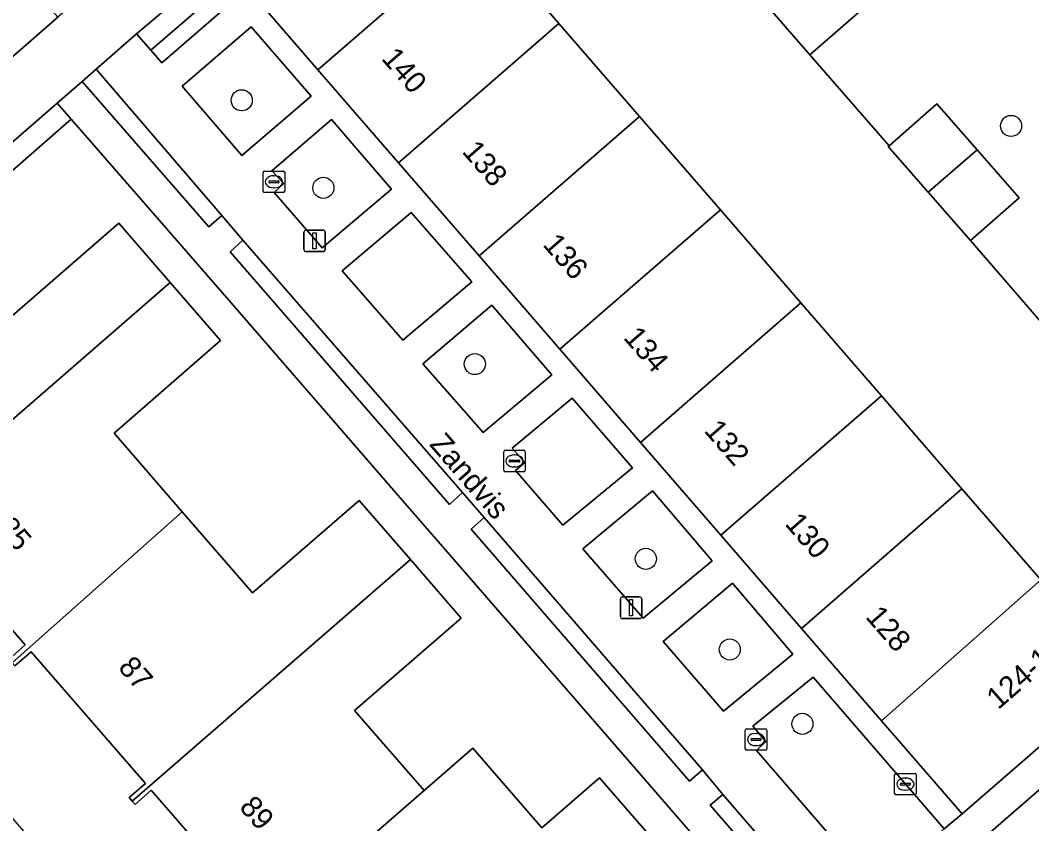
# Model space of a CAD drawing. Extents: x 155887 to 156869, y 383880 to 384678.
# Drawn here: x 156506.07 to 156552.97, y 384256.81 to 384294.04 of the extents above; entities that cross this region are included whole.
import ezdxf

# ---------------------------------------------------------------- set-up
doc = ezdxf.new("R2010")
doc.units = 0
for name, color, linetype in [('IMGEO_Boom', 7, 'Continuous'), ('IMGEO_Brandkraan', 7, 'Continuous'), ('IMGEO_Erf', 7, 'Continuous'), ('IMGEO_Fietspad_gesloten', 7, 'Continuous'), ('IMGEO_Groenvoorziening', 7, 'Continuous'), ('IMGEO_Haag', 7, 'Continuous'), ('IMGEO_Kolk', 7, 'Continuous'), ('IMGEO_Lichtmast', 7, 'Continuous'), ('IMGEO_Muur', 7, 'Continuous'), ('IMGEO_Openbare_ruimte_label', 7, 'Continuous'), ('IMGEO_Pand', 7, 'Continuous'), ('IMGEO_Pand_nummerreeks', 7, 'Continuous'), ('IMGEO_Parkeervlak_open', 7, 'Continuous'), ('IMGEO_Rijbaan_lokaal_open', 7, 'Continuous'), ('IMGEO_Voetpad_open', 7, 'Continuous')]:
    doc.layers.add(name, color=color, linetype=linetype)

msp = doc.modelspace()

# ---------------------------------------------------------------- linework, layer by layer
at = {"layer": 'IMGEO_Boom'}
for centre in [(156516.34, 384290.334), (156552.015, 384289.146), (156520.125, 384286.276), (156527.147, 384278.11), (156535.078, 384269.085), (156538.97, 384264.884), (156542.339, 384261.439)]:
    msp.add_circle(centre, 0.489, dxfattribs=at)
at = {"layer": 'IMGEO_Brandkraan'}
for p, q in [((156546.613, 384258.221), (156546.613, 384259.073)), ((156546.688, 384259.147), (156547.54, 384259.147)), ((156547.101, 384258.927), (156547.126, 384258.927)), ((156547.614, 384259.073), (156547.614, 384258.221)), ((156546.872, 384258.641), (156546.872, 384258.653)), ((156547.31, 384258.604), (156546.912, 384258.604)), ((156546.915, 384258.69), (156547.313, 384258.69)), ((156547.356, 384258.653), (156547.356, 384258.641)), ((156547.54, 384258.147), (156546.688, 384258.147)), ((156547.124, 384258.367), (156547.099, 384258.367))]:
    msp.add_line(p, q, dxfattribs=at)
for points in [[(156546.613, 384258.221), (156546.613, 384259.073)], [(156546.688, 384259.147), (156547.54, 384259.147)], [(156547.614, 384259.073), (156547.614, 384258.221)], [(156547.54, 384258.147), (156546.688, 384258.147)]]:
    msp.add_lwpolyline(points, dxfattribs=at)
for centre, radius, start, end in [((156546.69, 384259.071), 0.0765, 91.552, 178.448), ((156546.69, 384259.071), 0.0765, 91.552, 178.448), ((156547.538, 384259.071), 0.0765, 1.552, 88.448), ((156547.538, 384259.071), 0.0765, 1.552, 88.448), ((156546.912, 384258.65), 0.0403, 85.8775, 175.7526), ((156546.909, 384258.64), 0.0366, 178.938, 274.7102), ((156547.313, 384258.647), 0.043, 264.8664, 352.4533), ((156547.317, 384258.652), 0.0386, 1.7309, 96.639), ((156546.69, 384258.223), 0.0765, 181.552, 268.448), ((156546.69, 384258.223), 0.0765, 181.552, 268.448), ((156547.538, 384258.223), 0.0765, 271.552, 358.448), ((156547.538, 384258.223), 0.0765, 271.552, 358.448)]:
    msp.add_arc(centre, radius, start, end, dxfattribs=at)
for centre, major_axis, ratio, start_param, end_param in [((156547.1, 384258.647), (-0.387, 0.002), 0.722429, 4.712389, 7.853982), ((156547.125, 384258.647), (-0.39, 0.002), 0.717154, 1.570796, 4.712389)]:
    msp.add_ellipse(centre, major_axis=major_axis, ratio=ratio, start_param=start_param, end_param=end_param, dxfattribs=at)
at = {"layer": 'IMGEO_Erf'}
for points in [[(156553.78, 384279.614), (156550.128, 384283.84), (156548.173, 384286.073), (156546.319, 384288.191), (156546.36, 384288.227), (156542.676, 384292.435), (156540.697, 384294.717), (156538.839, 384296.86), (156535.189, 384301.096), (156533.228, 384303.346), (156531.379, 384305.467), (156529.455, 384307.68), (156525.947, 384304.624), (156529.707, 384300.287), (156527.315, 384298.209), (156531.05, 384293.898), (156534.788, 384289.583), (156538.533, 384285.26), (156542.271, 384280.945), (156545.999, 384276.643), (156549.735, 384272.33), (156553.391, 384268.11)], [(156538.145, 384255.272), (156534.736, 384259.198), (156526.991, 384268.114), (156523.594, 384272.025), (156515.849, 384280.941), (156512.424, 384284.88), (156508.433, 384289.454), (156502.368, 384284.184)], [(156505.698, 384280.347), (156510.637, 384284.635), (156513.015, 384281.895), (156515.357, 384279.198), (156510.418, 384274.91), (156513.583, 384271.263), (156516.842, 384267.509), (156521.781, 384271.797), (156524.16, 384269.056), (156526.513, 384266.345), (156521.575, 384262.058), (156524.792, 384258.351), (156527.055, 384260.317), (156530.263, 384256.623), (156532.937, 384258.944), (156535.298, 384256.224)], [(156505.549, 384264.439), (156506.305, 384265.095), (156501.015, 384271.19)], [(156500, 384263.622), (156511.827, 384250), (156524.533, 384235.366), (156528.133, 384238.467), (156527.975, 384238.648), (156528.71, 384239.284), (156523.281, 384245.538), (156522.526, 384244.883), (156522.404, 384245.023), (156522.25, 384245.201), (156523.005, 384245.856), (156519.409, 384250), (156517.715, 384251.951), (156516.959, 384251.295), (156516.835, 384251.438), (156516.683, 384251.613), (156517.438, 384252.269), (156512.147, 384258.364), (156511.392, 384257.708), (156511.266, 384257.853), (156511.116, 384258.026), (156511.872, 384258.682), (156506.58, 384264.777), (156505.825, 384264.122)]]:
    msp.add_lwpolyline(points, dxfattribs=at)
at = {"layer": 'IMGEO_Fietspad_gesloten'}
for points in [[(156648.55, 384416.417), (156603.807, 384377.588), (156601.828, 384375.893), (156557.079, 384337.043), (156554.933, 384335.268), (156551.774, 384332.513), (156513.461, 384299.101), (156507.808, 384294.187), (156504.978, 384291.727), (156500, 384287.4), (156473.684, 384264.525)], [(156475.218, 384261.843), (156486.985, 384272.131), (156488.489, 384273.45), (156500, 384283.446), (156507.78, 384290.202), (156508.941, 384291.208), (156509.588, 384291.772), (156511.459, 384293.409), (156514.691, 384296.154), (156515.48, 384296.862), (156553.811, 384330.161), (156554.603, 384330.849), (156557.035, 384332.96), (156558.966, 384334.66)]]:
    msp.add_lwpolyline(points, dxfattribs=at)
at = {"layer": 'IMGEO_Groenvoorziening'}
for points in [[(156537.32, 384314.519), (156538.115, 384315.206), (156538.936, 384315.919), (156541.185, 384317.875), (156547.477, 384323.346), (156554.475, 384329.42), (156555.249, 384330.095), (156557.68, 384332.215), (156557.601, 384332.305), (156557.035, 384332.96), (156554.603, 384330.849), (156553.811, 384330.161), (156515.48, 384296.862), (156514.691, 384296.154), (156511.459, 384293.409), (156512.127, 384292.651), (156515.326, 384295.42), (156516.106, 384296.095), (156523.554, 384302.55), (156525.947, 384304.624), (156529.455, 384307.68), (156529.456, 384307.681)], [(156515.838, 384294.828), (156515.326, 384295.42), (156512.127, 384292.651), (156512.64, 384292.07)], [(156516.77, 384293.738), (156513.575, 384290.988), (156516.352, 384287.769), (156519.554, 384290.524)], [(156509.588, 384291.772), (156508.941, 384291.208), (156514.813, 384284.468), (156515.424, 384284.995)], [(156500, 384282.129), (156502.368, 384284.184), (156508.433, 384289.454), (156507.78, 384290.202), (156500, 384283.446), (156488.489, 384273.45), (156489.152, 384272.701), (156490.842, 384274.169), (156494.4, 384277.267), (156495.163, 384277.931)], [(156520.499, 384289.441), (156517.743, 384287.066), (156518.294, 384286.472), (156517.845, 384286.064), (156520.077, 384283.49), (156523.281, 384286.216)], [(156524.193, 384285.139), (156520.998, 384282.431), (156523.809, 384279.217), (156527.006, 384281.914)], [(156516.387, 384283.852), (156515.797, 384283.315), (156525.979, 384271.607), (156526.575, 384272.153)], [(156527.932, 384280.845), (156524.732, 384278.125), (156527.536, 384274.942), (156530.724, 384277.619)], [(156534.453, 384273.298), (156531.667, 384276.528), (156528.884, 384274.22), (156529.471, 384273.546), (156529.037, 384273.176), (156531.234, 384270.647)], [(156535.38, 384272.243), (156532.152, 384269.55), (156534.951, 384266.345), (156538.151, 384268.995)], [(156527.575, 384271.005), (156526.978, 384270.458), (156537.107, 384258.792), (156537.706, 384259.304)], [(156539.103, 384267.952), (156535.876, 384265.258), (156538.675, 384262.029), (156541.898, 384264.676)], [(156542.839, 384263.604), (156540.033, 384261.326), (156540.64, 384260.627), (156540.212, 384260.209), (156545.764, 384253.8), (156548.914, 384256.57)], [(156538.648, 384258.172), (156538.063, 384257.673), (156543.272, 384251.663), (156543.848, 384252.157)]]:
    msp.add_lwpolyline(points, close=True, dxfattribs=at)
at = {"layer": 'IMGEO_Haag'}
for points in [[(156537.32, 384314.519), (156538.115, 384315.206), (156538.936, 384315.919), (156541.185, 384317.875), (156547.477, 384323.346), (156554.475, 384329.42), (156555.249, 384330.095), (156557.68, 384332.215), (156557.601, 384332.305), (156557.035, 384332.96), (156554.603, 384330.849), (156553.811, 384330.161), (156515.48, 384296.862), (156514.691, 384296.154), (156511.459, 384293.409), (156512.127, 384292.651), (156515.326, 384295.42), (156516.106, 384296.095), (156523.554, 384302.55), (156525.947, 384304.624), (156529.455, 384307.68), (156529.456, 384307.681)], [(156515.424, 384284.995), (156509.588, 384291.772), (156508.941, 384291.208), (156514.813, 384284.468)], [(156500, 384282.129), (156502.368, 384284.184), (156508.433, 384289.454), (156507.78, 384290.202), (156500, 384283.446), (156488.489, 384273.45), (156489.152, 384272.701), (156490.842, 384274.169), (156494.4, 384277.267), (156495.163, 384277.931)], [(156526.575, 384272.153), (156516.387, 384283.852), (156515.797, 384283.315), (156525.979, 384271.607)], [(156537.706, 384259.304), (156527.575, 384271.005), (156526.978, 384270.458), (156537.107, 384258.792)], [(156543.848, 384252.157), (156538.648, 384258.172), (156538.063, 384257.673), (156543.272, 384251.663)]]:
    msp.add_lwpolyline(points, close=True, dxfattribs=at)
at = {"layer": 'IMGEO_Kolk'}
for p, q in [((156517.408, 384287.056), (156518.26, 384287.056)), ((156517.333, 384286.13), (156517.333, 384286.982)), ((156517.635, 384286.599), (156518.033, 384286.599)), ((156517.821, 384286.836), (156517.846, 384286.836)), ((156518.334, 384286.982), (156518.334, 384286.13)), ((156517.592, 384286.55), (156517.592, 384286.562)), ((156518.03, 384286.513), (156517.632, 384286.513)), ((156517.844, 384286.276), (156517.819, 384286.276)), ((156518.076, 384286.562), (156518.076, 384286.55)), ((156518.26, 384286.056), (156517.408, 384286.056)), ((156528.487, 384273.196), (156528.487, 384274.048)), ((156528.562, 384274.122), (156529.414, 384274.122)), ((156529.488, 384274.048), (156529.488, 384273.196)), ((156528.746, 384273.616), (156528.746, 384273.628)), ((156529.184, 384273.579), (156528.786, 384273.579)), ((156528.789, 384273.665), (156529.187, 384273.665)), ((156528.975, 384273.902), (156529, 384273.902)), ((156529.23, 384273.628), (156529.23, 384273.616)), ((156529.414, 384273.122), (156528.562, 384273.122)), ((156528.998, 384273.342), (156528.973, 384273.342)), ((156539.69, 384260.288), (156539.69, 384261.14)), ((156539.765, 384261.214), (156540.617, 384261.214)), ((156540.178, 384260.994), (156540.203, 384260.994)), ((156540.691, 384261.14), (156540.691, 384260.288)), ((156539.949, 384260.708), (156539.949, 384260.72)), ((156540.387, 384260.671), (156539.989, 384260.671)), ((156539.992, 384260.757), (156540.39, 384260.757)), ((156540.201, 384260.434), (156540.176, 384260.434)), ((156540.433, 384260.72), (156540.433, 384260.708)), ((156540.617, 384260.214), (156539.765, 384260.214))]:
    msp.add_line(p, q, dxfattribs=at)
for points in [[(156517.408, 384287.056), (156518.26, 384287.056)], [(156517.333, 384286.13), (156517.333, 384286.982)], [(156518.334, 384286.982), (156518.334, 384286.13)], [(156518.26, 384286.056), (156517.408, 384286.056)], [(156528.487, 384273.196), (156528.487, 384274.048)], [(156528.562, 384274.122), (156529.414, 384274.122)], [(156529.488, 384274.048), (156529.488, 384273.196)], [(156529.414, 384273.122), (156528.562, 384273.122)], [(156539.69, 384260.288), (156539.69, 384261.14)], [(156539.765, 384261.214), (156540.617, 384261.214)], [(156540.691, 384261.14), (156540.691, 384260.288)], [(156540.617, 384260.214), (156539.765, 384260.214)]]:
    msp.add_lwpolyline(points, dxfattribs=at)
for centre, radius, start, end in [((156517.41, 384286.98), 0.0765, 91.552, 178.448), ((156517.41, 384286.98), 0.0765, 91.552, 178.448), ((156518.258, 384286.98), 0.0765, 1.552, 88.448), ((156518.258, 384286.98), 0.0765, 1.552, 88.448), ((156517.632, 384286.559), 0.0403, 85.8775, 175.7526), ((156518.037, 384286.561), 0.0386, 1.7309, 96.639), ((156517.41, 384286.132), 0.0765, 181.552, 268.448), ((156517.41, 384286.132), 0.0765, 181.552, 268.448), ((156517.629, 384286.549), 0.0366, 178.938, 274.7102), ((156518.033, 384286.556), 0.043, 264.8664, 352.4533), ((156518.258, 384286.132), 0.0765, 271.552, 358.448), ((156518.258, 384286.132), 0.0765, 271.552, 358.448), ((156528.564, 384274.046), 0.0765, 91.552, 178.448), ((156528.564, 384274.046), 0.0765, 91.552, 178.448), ((156529.412, 384274.046), 0.0765, 1.552, 88.448), ((156529.412, 384274.046), 0.0765, 1.552, 88.448), ((156528.786, 384273.625), 0.0403, 85.8775, 175.7526), ((156528.783, 384273.615), 0.0366, 178.938, 274.7102), ((156529.187, 384273.622), 0.043, 264.8664, 352.4533), ((156529.191, 384273.627), 0.0386, 1.7309, 96.639), ((156528.564, 384273.198), 0.0765, 181.552, 268.448), ((156528.564, 384273.198), 0.0765, 181.552, 268.448), ((156529.412, 384273.198), 0.0765, 271.552, 358.448), ((156529.412, 384273.198), 0.0765, 271.552, 358.448), ((156539.767, 384261.138), 0.0765, 91.552, 178.448), ((156539.767, 384261.138), 0.0765, 91.552, 178.448), ((156540.615, 384261.138), 0.0765, 1.552, 88.448), ((156540.615, 384261.138), 0.0765, 1.552, 88.448), ((156539.989, 384260.717), 0.0403, 85.8775, 175.7526), ((156539.986, 384260.707), 0.0366, 178.938, 274.7102), ((156540.39, 384260.714), 0.043, 264.8664, 352.4533), ((156540.394, 384260.719), 0.0386, 1.7309, 96.639), ((156539.767, 384260.29), 0.0765, 181.552, 268.448), ((156539.767, 384260.29), 0.0765, 181.552, 268.448), ((156540.615, 384260.29), 0.0765, 271.552, 358.448), ((156540.615, 384260.29), 0.0765, 271.552, 358.448)]:
    msp.add_arc(centre, radius, start, end, dxfattribs=at)
for centre, major_axis, ratio, start_param, end_param in [((156517.82, 384286.556), (-0.387, 0.002), 0.722429, 4.712389, 7.853982), ((156517.845, 384286.556), (-0.39, 0.002), 0.717154, 1.570796, 4.712389), ((156528.974, 384273.622), (-0.387, 0.002), 0.722429, 4.712389, 7.853982), ((156528.999, 384273.622), (-0.39, 0.002), 0.717154, 1.570796, 4.712389), ((156540.177, 384260.714), (-0.387, 0.002), 0.722429, 4.712389, 7.853982), ((156540.202, 384260.714), (-0.39, 0.002), 0.717154, 1.570796, 4.712389)]:
    msp.add_ellipse(centre, major_axis=major_axis, ratio=ratio, start_param=start_param, end_param=end_param, dxfattribs=at)
at = {"layer": 'IMGEO_Lichtmast'}
for p, q in [((156519.323, 384284.321), (156520.113, 384284.321)), ((156520.113, 384284.321), (156519.323, 384284.321)), ((156519.223, 384283.421), (156519.223, 384284.221)), ((156519.223, 384284.221), (156519.223, 384283.421)), ((156520.213, 384284.221), (156520.213, 384283.421)), ((156520.213, 384283.421), (156520.213, 384284.221)), ((156520.113, 384283.321), (156519.323, 384283.321)), ((156519.323, 384283.321), (156520.113, 384283.321)), ((156533.897, 384266.421), (156533.897, 384267.221)), ((156533.897, 384267.221), (156533.897, 384266.421)), ((156533.997, 384267.321), (156534.787, 384267.321)), ((156534.787, 384267.321), (156533.997, 384267.321)), ((156534.887, 384267.221), (156534.887, 384266.421)), ((156534.887, 384266.421), (156534.887, 384267.221)), ((156534.787, 384266.321), (156533.997, 384266.321)), ((156533.997, 384266.321), (156534.787, 384266.321))]:
    msp.add_line(p, q, dxfattribs=at)
for points in [[(156519.643, 384284.196), (156519.793, 384284.196), (156519.793, 384283.446), (156519.643, 384283.446), (156519.643, 384284.196)], [(156534.317, 384267.196), (156534.467, 384267.196), (156534.467, 384266.446), (156534.317, 384266.446), (156534.317, 384267.196)]]:
    msp.add_lwpolyline(points, dxfattribs=at)
for centre, start, end in [((156519.323, 384284.221), 90, 180), ((156519.323, 384284.221), 90, 180), ((156520.113, 384284.221), 0, 90), ((156520.113, 384284.221), 360, 90), ((156519.323, 384283.421), 180, 270), ((156519.323, 384283.421), 180, 270), ((156520.113, 384283.421), 270, 0), ((156520.113, 384283.421), 270, 0), ((156533.997, 384267.221), 90, 180), ((156533.997, 384267.221), 90, 180), ((156534.787, 384267.221), 0, 90), ((156534.787, 384267.221), 360, 90), ((156533.997, 384266.421), 180, 270), ((156533.997, 384266.421), 180, 270), ((156534.787, 384266.421), 270, 0), ((156534.787, 384266.421), 270, 0)]:
    msp.add_arc(centre, 0.1, start, end, dxfattribs=at)
at = {"layer": 'IMGEO_Muur'}
for points in [[(156502.368, 384284.184), (156508.433, 384289.454)], [(156508.433, 384289.454), (156512.424, 384284.88)], [(156515.849, 384280.941), (156523.594, 384272.025)], [(156526.991, 384268.114), (156534.736, 384259.198)]]:
    msp.add_lwpolyline(points, dxfattribs=at)
at = {"layer": 'IMGEO_Pand'}
for points in [[(156527.315, 384298.209), (156529.707, 384300.287), (156525.947, 384304.624), (156523.554, 384302.55), (156516.106, 384296.095), (156519.875, 384291.745), (156525.337, 384296.491)], [(156531.05, 384293.898), (156527.315, 384298.209), (156525.337, 384296.491), (156519.875, 384291.745), (156523.609, 384287.434)], [(156540.697, 384294.717), (156542.676, 384292.435), (156544.943, 384294.4), (156542.962, 384296.685)], [(156527.348, 384283.119), (156534.788, 384289.583), (156531.05, 384293.898), (156523.609, 384287.434)], [(156548.576, 384290.167), (156546.36, 384288.227), (156546.319, 384288.191), (156548.173, 384286.073), (156550.438, 384288.04)], [(156527.348, 384283.119), (156531.093, 384278.796), (156538.533, 384285.26), (156534.788, 384289.583)], [(156550.438, 384288.04), (156548.173, 384286.073), (156550.128, 384283.84), (156552.385, 384285.816)], [(156534.831, 384274.481), (156542.271, 384280.945), (156538.533, 384285.26), (156531.093, 384278.796)], [(156500, 384282.129), (156495.163, 384277.931), (156494.4, 384277.267), (156494.545, 384277.1), (156495.309, 384277.762), (156500, 384272.358), (156500.738, 384271.508), (156499.983, 384270.852), (156500.123, 384270.691), (156513.015, 384281.895), (156510.637, 384284.635), (156505.698, 384280.347), (156502.368, 384284.184)], [(156505.697, 384264.269), (156513.583, 384271.263), (156510.418, 384274.91), (156515.357, 384279.198), (156513.015, 384281.895), (156500.123, 384270.691), (156500.259, 384270.534), (156501.015, 384271.19), (156506.305, 384265.095), (156505.549, 384264.439)], [(156534.831, 384274.481), (156538.559, 384270.178), (156545.999, 384276.643), (156542.271, 384280.945)], [(156545.999, 384276.643), (156538.559, 384270.178), (156542.295, 384265.866), (156549.735, 384272.33)], [(156546.011, 384261.577), (156553.391, 384268.11), (156549.735, 384272.33), (156542.295, 384265.866)], [(156546.011, 384261.577), (156549.742, 384257.27), (156561.989, 384267.889), (156558.714, 384271.667), (156558.189, 384272.271), (156553.391, 384268.11)], [(156505.697, 384264.269), (156505.825, 384264.122), (156506.58, 384264.777), (156511.872, 384258.682), (156511.116, 384258.026), (156511.266, 384257.853), (156524.16, 384269.056), (156521.781, 384271.797), (156516.842, 384267.509), (156513.583, 384271.263)], [(156524.792, 384258.351), (156521.575, 384262.058), (156526.513, 384266.345), (156524.16, 384269.056), (156511.266, 384257.853), (156511.392, 384257.708), (156512.147, 384258.364), (156517.438, 384252.269), (156516.683, 384251.613), (156516.835, 384251.438)], [(156535.298, 384256.224), (156532.937, 384258.944), (156530.263, 384256.623), (156527.055, 384260.317), (156524.792, 384258.351), (156516.835, 384251.438), (156516.959, 384251.295), (156517.715, 384251.951), (156519.409, 384250), (156523.005, 384245.856), (156522.25, 384245.201), (156522.404, 384245.023), (156528.133, 384250)]]:
    msp.add_lwpolyline(points, close=True, dxfattribs=at)
at = {"layer": 'IMGEO_Parkeervlak_open'}
msp.add_lwpolyline([(156571.436, 384268.119), (156568.496, 384271.537), (156550.727, 384256.128), (156553.69, 384252.71)], close=True, dxfattribs=at)
at = {"layer": 'IMGEO_Rijbaan_lokaal_open'}
msp.add_lwpolyline([(156544.943, 384294.4), (156542.676, 384292.435), (156546.36, 384288.227), (156548.576, 384290.167), (156550.438, 384288.04), (156552.385, 384285.816), (156550.128, 384283.84), (156553.78, 384279.614)], dxfattribs=at)
at = {"layer": 'IMGEO_Voetpad_open'}
for points in [[(156545.764, 384253.8), (156540.212, 384260.209), (156540.64, 384260.627), (156540.033, 384261.326), (156542.839, 384263.604), (156548.914, 384256.57), (156549.742, 384257.27), (156546.011, 384261.577), (156542.295, 384265.866), (156538.559, 384270.178), (156534.831, 384274.481), (156531.093, 384278.796), (156527.348, 384283.119), (156523.609, 384287.434), (156519.875, 384291.745), (156516.106, 384296.095)], [(156504.978, 384291.727), (156507.808, 384294.187), (156506.593, 384295.554), (156505.785, 384294.873)], [(156515.838, 384294.828), (156512.64, 384292.07), (156512.127, 384292.651), (156511.459, 384293.409), (156509.588, 384291.772), (156515.424, 384284.995), (156516.387, 384283.852), (156526.575, 384272.153), (156527.575, 384271.005), (156537.706, 384259.304), (156538.648, 384258.172), (156543.848, 384252.157)], [(156543.272, 384251.663), (156538.063, 384257.673), (156538.648, 384258.172), (156537.706, 384259.304), (156537.107, 384258.792), (156526.978, 384270.458), (156527.575, 384271.005), (156526.575, 384272.153), (156525.979, 384271.607), (156515.797, 384283.315), (156516.387, 384283.852), (156515.424, 384284.995), (156514.813, 384284.468), (156508.941, 384291.208), (156507.78, 384290.202), (156508.433, 384289.454), (156512.424, 384284.88), (156515.849, 384280.941), (156523.594, 384272.025), (156526.991, 384268.114), (156534.736, 384259.198), (156538.145, 384255.272)]]:
    msp.add_lwpolyline(points, dxfattribs=at)
for points in [[(156516.352, 384287.769), (156513.575, 384290.988), (156516.77, 384293.738), (156519.554, 384290.524)], [(156571.506, 384274.157), (156589.163, 384289.478), (156588.136, 384290.64), (156575.908, 384279.994), (156570.802, 384275.536), (156570.129, 384274.949), (156567.876, 384273.013), (156567.118, 384272.353), (156561.989, 384267.889), (156549.742, 384257.27), (156548.914, 384256.57), (156545.764, 384253.8), (156546.774, 384252.671), (156549.928, 384255.411), (156552.862, 384252.007), (156553.69, 384252.71), (156550.727, 384256.128), (156568.496, 384271.537)], [(156520.077, 384283.49), (156517.845, 384286.064), (156518.294, 384286.472), (156517.743, 384287.066), (156520.499, 384289.441), (156523.281, 384286.216)], [(156523.809, 384279.217), (156520.998, 384282.431), (156524.193, 384285.139), (156527.006, 384281.914)], [(156527.536, 384274.942), (156524.732, 384278.125), (156527.932, 384280.845), (156530.724, 384277.619)], [(156531.234, 384270.647), (156529.037, 384273.176), (156529.471, 384273.546), (156528.884, 384274.22), (156531.667, 384276.528), (156534.453, 384273.298)], [(156534.951, 384266.345), (156532.152, 384269.55), (156535.38, 384272.243), (156538.151, 384268.995)], [(156539.103, 384267.952), (156541.898, 384264.676), (156538.675, 384262.029), (156535.876, 384265.258)]]:
    msp.add_lwpolyline(points, close=True, dxfattribs=at)

# ---------------------------------------------------------------- texts
at = {"layer": 'IMGEO_Openbare_ruimte_label'}
msp.add_text('Zandvis', height=1, rotation=310.9057, dxfattribs=at).set_placement((156525.007, 384274.373))
at = {"layer": 'IMGEO_Pand_nummerreeks'}
for s, rotation, p in [('140', 310.9491, (156522.78, 384292.248)), ('138', 310.9479, (156526.521, 384287.936)), ('136', 310.9479, (156530.26, 384283.627)), ('134', 310.9479, (156534.002, 384279.315)), ('132', 310.9479, (156537.742, 384275.005)), ('130', 310.9479, (156541.486, 384270.688)), ('85', 310.9598, (156504.951, 384270.499)), ('128', 310.9479, (156545.228, 384266.377)), ('124-126', 41.1215, (156551.421, 384262.069)), ('87', 310.9598, (156510.569, 384264.028)), ('89', 310.9598, (156516.187, 384257.556))]:
    msp.add_text(s, height=1, rotation=rotation, dxfattribs=at).set_placement(p)

doc.saveas('drawing.dxf')
